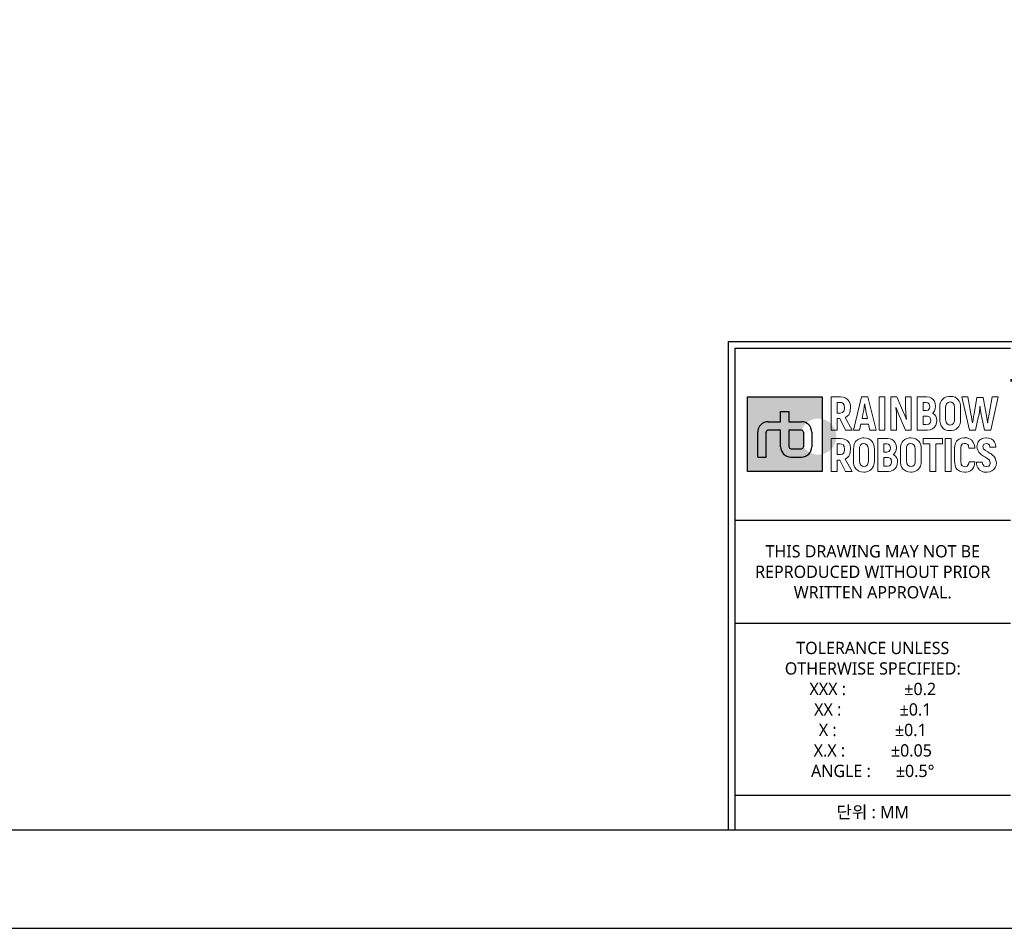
# Model space of a CAD drawing. Header units: millimetres. Extents: x 0 to 4378, y 0 to 2376.
# Tile 559 of 656: x 3596 to 3696, y 0 to 92. Entities that reach past the tile are written whole.
import ezdxf
from ezdxf.enums import TextEntityAlignment as Align

# ---------------------------------------------------------------- set-up
doc = ezdxf.new("R2010")
doc.units = ezdxf.units.MM
doc.header["$LTSCALE"] = 0.2
doc.layers.add('05_Section Line', color=3, linetype='Continuous')
doc.layers.add('09_Table Line', color=2, linetype='Continuous')
doc.layers.add('14_Mark', color=7, linetype='Continuous', true_color=0xe03c31)
doc.styles.add('Rainbow-2.5 Style', font='malgunsl.ttf')

# ---------------------------------------------------------------- blocks, each defined once
blk = doc.blocks.new('A$C04cd0c3c1123')
at = {"layer": '14_Mark'}
h = blk.add_hatch(color=256, dxfattribs=at)
h.dxf.hatch_style = 1
h.paths.add_polyline_path([(306.26, 46.45), (313.85, 46.45), (313.85, 54.05), (306.26, 54.05)])
h.paths.add_polyline_path([(310.9, 48.98, -0.414214), (310.69, 48.77), (311.74, 48.77, 0.414214), (311.95, 48.98, 6.531068), (311.63, 50.03), (311.6, 49.14, -0.650975), (311.95, 48.98), (311.95, 50.46), (311.54, 50.52, -0.867845), (311.95, 50.46)])
h = blk.add_hatch(color=256, dxfattribs=at)
h.dxf.hatch_style = 1
h.paths.add_polyline_path([(311.95, 50.46, 0.414214), (311.74, 50.67), (310.48, 50.67), (310.48, 48.98, 0.414214), (310.69, 48.77), (311.74, 48.77, 0.414214), (311.95, 48.98)])
blk.add_lwpolyline([(0, 0), (420, 0), (420, 297), (0, 297)], close=True)
at = {"lineweight": 0}
for points in [[(315.71, 54.05), (314.78, 54.05), (314.78, 50.67), (315.37, 50.67), (315.37, 51.85), (315.64, 51.85)], [(316.61, 53.58), (316.48, 53.76), (316.4, 53.83), (316.21, 53.95), (315.98, 54.02), (315.71, 54.05)], [(318.5, 54.05), (317.86, 54.05), (317.04, 50.67), (317.65, 50.67), (317.79, 51.28), (318.58, 51.28)], [(318.58, 51.28), (318.71, 50.67), (319.33, 50.67), (318.5, 54.05)], [(321.43, 54.05), (320.84, 54.05), (320.84, 50.67), (321.42, 50.67), (321.42, 51.69), (321.42, 51.95), (321.41, 52.2), (321.4, 52.45), (321.38, 52.7), (321.35, 52.94), (321.37, 52.96)], [(322.4, 51.77), (322.38, 51.83), (322.28, 52.1), (322.22, 52.25), (322.13, 52.46), (321.43, 54.05)], [(322.33, 50.67), (322.92, 50.67), (322.92, 54.05)], [(322.92, 54.05), (322.33, 54.05), (322.33, 53.02), (322.34, 52.8), (322.35, 52.55), (322.36, 52.3), (322.39, 52.05), (322.42, 51.78), (322.4, 51.77)], [(324.5, 54.05), (323.52, 54.05), (323.52, 50.67), (324.53, 50.67), (324.58, 50.68), (324.84, 50.71), (325.06, 50.8), (325.25, 50.94), (325.28, 50.98), (325.41, 51.17)], [(325.28, 53.6), (325.15, 53.79), (324.98, 53.92), (324.76, 54.01), (324.5, 54.05)], [(326.87, 54.1), (326.72, 54.09), (326.48, 54.05), (326.26, 53.95), (326.09, 53.8), (325.99, 53.68), (325.89, 53.47), (325.82, 53.24), (325.81, 52.96), (325.81, 51.76), (325.81, 51.57), (325.87, 51.32), (325.95, 51.1)], [(327.78, 53.62), (327.65, 53.8), (327.56, 53.88), (327.36, 54.01), (327.13, 54.08), (326.87, 54.1)], [(328.68, 54.05), (328.07, 54.05), (328.82, 50.67)], [(329.13, 51.42), (329.11, 51.54), (329.08, 51.76), (329.04, 52.02), (328.98, 52.33), (328.68, 54.05)], [(330.36, 50.67), (330.99, 50.67), (331.74, 54.05)], [(331.74, 54.05), (331.13, 54.05), (330.83, 52.33), (330.79, 52.11), (330.74, 51.84), (330.71, 51.6), (330.68, 51.42), (330.66, 51.42)], [(315.7, 53.48), (315.81, 53.47), (315.99, 53.39), (316.1, 53.21), (316.14, 52.95), (316.13, 52.81), (316.06, 52.59), (315.92, 52.45), (315.7, 52.41), (315.37, 52.41)], [(315.37, 52.41), (315.37, 53.48), (315.7, 53.48)], [(316.56, 52.24), (316.66, 52.44), (316.72, 52.68), (316.75, 52.96), (316.74, 53.11), (316.69, 53.36), (316.61, 53.58)], [(317.91, 51.85), (318.04, 52.47), (318.06, 52.54), (318.09, 52.75), (318.13, 53.01), (318.17, 53.3), (318.19, 53.3)], [(318.19, 53.3), (318.21, 53.18), (318.25, 52.87), (318.3, 52.63), (318.32, 52.47), (318.46, 51.85), (317.91, 51.85)], [(324.41, 53.49), (324.6, 53.45), (324.75, 53.32), (324.79, 53.08), (324.76, 52.87), (324.64, 52.71), (324.43, 52.66), (324.11, 52.66)], [(324.11, 52.66), (324.11, 53.49), (324.41, 53.49)], [(325.28, 52.62), (325.36, 52.85), (325.39, 53.11), (325.39, 53.11), (325.36, 53.38), (325.28, 53.6)], [(325.95, 51.1), (326.09, 50.92), (326.17, 50.83), (326.37, 50.71), (326.6, 50.64), (326.87, 50.62), (327.01, 50.62), (327.26, 50.67), (327.47, 50.77), (327.65, 50.92), (327.74, 51.04), (327.84, 51.24), (327.91, 51.48), (327.93, 51.76), (327.93, 52.96), (327.92, 53.15), (327.87, 53.4), (327.78, 53.62)], [(326.87, 51.19), (326.72, 51.21), (326.55, 51.31), (326.45, 51.49), (326.41, 51.76), (326.41, 52.96), (326.43, 53.15), (326.51, 53.36), (326.65, 53.49), (326.87, 53.53)], [(326.87, 53.53), (327.01, 53.51), (327.18, 53.41), (327.28, 53.23), (327.32, 52.96), (327.32, 51.76), (327.3, 51.57), (327.22, 51.36), (327.08, 51.23), (326.87, 51.19)], [(328.82, 50.67), (329.45, 50.67), (329.73, 51.97), (329.75, 52.06), (329.8, 52.29), (329.84, 52.54), (329.87, 52.79), (329.9, 53.06), (329.92, 53.06)], [(330.22, 53.99), (329.59, 53.99), (329.3, 52.34), (329.25, 52.05), (329.2, 51.73), (329.16, 51.52), (329.15, 51.42), (329.13, 51.42)], [(329.92, 53.06), (329.93, 52.96), (329.95, 52.71), (329.99, 52.46), (330.03, 52.21), (330.08, 51.97), (330.36, 50.67)], [(330.66, 51.42), (330.65, 51.49), (330.62, 51.67), (330.58, 51.95), (330.52, 52.34), (330.22, 53.99)], [(316.21, 51.95), (316.22, 51.96), (316.41, 52.08), (316.56, 52.24)], [(321.37, 52.96), (321.38, 52.92), (321.44, 52.77), (321.54, 52.51), (321.68, 52.14), (322.33, 50.67)], [(324.44, 52.1), (324.58, 52.09), (324.79, 51.99), (324.85, 51.91), (324.91, 51.66), (324.91, 51.61), (324.84, 51.4), (324.69, 51.27), (324.44, 51.23), (324.11, 51.23)], [(324.11, 51.23), (324.11, 52.1), (324.44, 52.1)], [(325.41, 52.1), (325.29, 52.26), (325.08, 52.4), (325.14, 52.44), (325.28, 52.62)], [(325.41, 51.17), (325.49, 51.4), (325.52, 51.66), (325.49, 51.88), (325.41, 52.1)], [(315.64, 51.85), (316.24, 50.67), (316.9, 50.67), (316.21, 51.95)], [(315.71, 49.82), (314.78, 49.82), (314.78, 46.45), (315.37, 46.45), (315.37, 47.63), (315.64, 47.63)], [(315.7, 49.26), (315.81, 49.25), (315.99, 49.16), (316.1, 48.99), (316.14, 48.73), (316.13, 48.59), (316.06, 48.37), (315.92, 48.24), (315.7, 48.19), (315.37, 48.19)], [(315.37, 48.19), (315.37, 49.26), (315.7, 49.26)], [(316.61, 49.36), (316.48, 49.54), (316.4, 49.61), (316.21, 49.73), (315.98, 49.8), (315.71, 49.82)], [(316.56, 48.02), (316.66, 48.22), (316.72, 48.46), (316.75, 48.74), (316.74, 48.88), (316.69, 49.14), (316.61, 49.36)], [(318.1, 49.88), (317.96, 49.88), (317.71, 49.82), (317.5, 49.73), (317.32, 49.58), (317.22, 49.46), (317.12, 49.25), (317.06, 49.01), (317.04, 48.74), (317.04, 47.54), (317.05, 47.34), (317.09, 47.1), (317.19, 46.88)], [(317.19, 46.88), (317.32, 46.7), (317.41, 46.62), (317.6, 46.49), (317.83, 46.42), (318.1, 46.39), (318.24, 46.4), (318.49, 46.45), (318.7, 46.55), (318.88, 46.7), (318.97, 46.82), (319.08, 47.02), (319.13, 47.26), (319.16, 47.54), (319.16, 48.74), (319.15, 48.93), (319.1, 49.18), (319.01, 49.4)], [(318.1, 46.97), (317.95, 46.99), (317.78, 47.09), (317.68, 47.27), (317.65, 47.54), (317.65, 48.74), (317.66, 48.93), (317.74, 49.14), (317.89, 49.27), (318.1, 49.31)], [(319.01, 49.4), (318.88, 49.58), (318.79, 49.66), (318.59, 49.78), (318.36, 49.86), (318.1, 49.88)], [(318.1, 49.31), (318.24, 49.29), (318.41, 49.19), (318.51, 49.01), (318.55, 48.74), (318.55, 47.54), (318.53, 47.35), (318.45, 47.14), (318.31, 47.01), (318.1, 46.97)], [(320.51, 49.82), (319.52, 49.82), (319.52, 46.45), (320.59, 46.45), (320.84, 46.49), (321.06, 46.58), (321.25, 46.72), (321.28, 46.76), (321.41, 46.95)], [(320.42, 49.26), (320.6, 49.23), (320.75, 49.1), (320.8, 48.86), (320.77, 48.65), (320.65, 48.49), (320.43, 48.44), (320.11, 48.44)], [(320.11, 48.44), (320.11, 49.26), (320.42, 49.26)], [(321.29, 49.38), (321.15, 49.57), (320.98, 49.7), (320.77, 49.79), (320.51, 49.82)], [(321.28, 48.4), (321.37, 48.62), (321.4, 48.88), (321.4, 48.89), (321.37, 49.15), (321.29, 49.38)], [(322.87, 49.88), (322.73, 49.88), (322.48, 49.82), (322.27, 49.73), (322.09, 49.58), (322, 49.46), (321.89, 49.25), (321.83, 49.01), (321.81, 48.74), (321.81, 47.54), (321.82, 47.34), (321.87, 47.1), (321.96, 46.88)], [(321.96, 46.88), (322.09, 46.7), (322.18, 46.62), (322.38, 46.49), (322.61, 46.42), (322.87, 46.39), (323.01, 46.4), (323.26, 46.45), (323.47, 46.55), (323.65, 46.7), (323.75, 46.82), (323.85, 47.02), (323.91, 47.26), (323.93, 47.54), (323.93, 48.74), (323.92, 48.93), (323.87, 49.18), (323.78, 49.4)], [(322.87, 46.97), (322.72, 46.99), (322.56, 47.09), (322.45, 47.27), (322.42, 47.54), (322.42, 48.74), (322.43, 48.93), (322.51, 49.14), (322.66, 49.27), (322.87, 49.31)], [(323.78, 49.4), (323.65, 49.58), (323.56, 49.66), (323.37, 49.78), (323.14, 49.86), (322.87, 49.88)], [(322.87, 49.31), (323.02, 49.29), (323.19, 49.19), (323.29, 49.01), (323.32, 48.74), (323.32, 47.54), (323.31, 47.35), (323.23, 47.14), (323.08, 47.01), (322.87, 46.97)], [(327.41, 49.33), (327.35, 49.09), (327.32, 48.81), (327.32, 47.47), (327.33, 47.33), (327.37, 47.07), (327.46, 46.85), (327.59, 46.67), (327.65, 46.62), (327.84, 46.5), (328.07, 46.42), (328.33, 46.39), (328.45, 46.4), (328.7, 46.44), (328.92, 46.53), (329.1, 46.67), (329.17, 46.75), (329.28, 46.95)], [(328.33, 49.89), (328.24, 49.89), (327.99, 49.85), (327.77, 49.75), (327.59, 49.61), (327.52, 49.53), (327.41, 49.33)], [(328.33, 46.97), (328.28, 46.97), (328.09, 47.04), (327.97, 47.2), (327.94, 47.47), (327.94, 48.88), (327.99, 49.12), (328.12, 49.27), (328.33, 49.32)], [(328.33, 49.32), (328.45, 49.31), (328.66, 49.2), (328.73, 49.09), (328.78, 48.82), (329.37, 48.82), (329.36, 48.97), (329.31, 49.22), (329.22, 49.44), (329.08, 49.62), (329.03, 49.67), (328.83, 49.79), (328.6, 49.87), (328.33, 49.89)], [(330.55, 49.89), (330.52, 49.89), (330.26, 49.86), (330.04, 49.78), (329.85, 49.65), (329.72, 49.48), (329.63, 49.27), (329.59, 49.01), (329.61, 48.81), (329.7, 48.58), (329.78, 48.44), (329.95, 48.27), (330.06, 48.17), (330.27, 48.03), (330.39, 47.95), (330.6, 47.82), (330.67, 47.77), (330.85, 47.6), (330.87, 47.57), (330.95, 47.34), (330.95, 47.28), (330.85, 47.07), (330.79, 47.02), (330.55, 46.96)], [(331.45, 46.86), (331.54, 47.08), (331.57, 47.33), (331.56, 47.49), (331.49, 47.73), (331.44, 47.83), (331.3, 48.03), (331.22, 48.09), (331.03, 48.25), (330.95, 48.3), (330.74, 48.43), (330.68, 48.46), (330.47, 48.6), (330.45, 48.61), (330.27, 48.78), (330.19, 49), (330.2, 49.02), (330.29, 49.23), (330.31, 49.25), (330.55, 49.32)], [(331.39, 49.45), (331.26, 49.63), (331.23, 49.66), (331.04, 49.79), (330.81, 49.86), (330.55, 49.89)], [(330.55, 49.32), (330.71, 49.29), (330.86, 49.16), (330.91, 48.92), (331.52, 48.92), (331.52, 48.97), (331.48, 49.23), (331.39, 49.45)], [(321.41, 47.88), (321.29, 48.04), (321.09, 48.18), (321.14, 48.22), (321.28, 48.4)], [(315.64, 47.63), (316.24, 46.45), (316.9, 46.45), (316.21, 47.73)], [(316.21, 47.73), (316.22, 47.74), (316.41, 47.86), (316.56, 48.02)], [(320.44, 47.88), (320.59, 47.87), (320.79, 47.77), (320.86, 47.69), (320.91, 47.44), (320.91, 47.38), (320.85, 47.18), (320.69, 47.05), (320.45, 47.01), (320.11, 47.01)], [(320.11, 47.01), (320.11, 47.88), (320.44, 47.88)], [(321.41, 46.95), (321.49, 47.18), (321.52, 47.44), (321.5, 47.66), (321.41, 47.88)], [(329.39, 47.45), (328.79, 47.45), (328.77, 47.29), (328.66, 47.09), (328.58, 47.02), (328.33, 46.97)], [(329.28, 46.95), (329.35, 47.18), (329.39, 47.45)], [(330.13, 47.41), (329.53, 47.41), (329.53, 47.31), (329.57, 47.05), (329.67, 46.84), (329.81, 46.66), (329.85, 46.61), (330.05, 46.49), (330.28, 46.41), (330.55, 46.39), (330.63, 46.39), (330.89, 46.43), (331.11, 46.52), (331.29, 46.66), (331.31, 46.67), (331.45, 46.86)], [(330.55, 46.96), (330.53, 46.96), (330.31, 47.02), (330.18, 47.16), (330.13, 47.41)]]:
    blk.add_lwpolyline(points, dxfattribs=at)
for points in [[(319.65, 54.05), (320.24, 54.05), (320.24, 50.67), (319.65, 50.67), (319.65, 54.05)], [(326.09, 49.82), (324.13, 49.82), (324.13, 49.26), (324.8, 49.26), (324.8, 46.45), (325.41, 46.45), (325.41, 49.26), (326.09, 49.26)], [(326.37, 49.82), (326.96, 49.82), (326.96, 46.45), (326.37, 46.45), (326.37, 49.82)]]:
    blk.add_lwpolyline(points, close=True, dxfattribs=at)
at = {"layer": '05_Section Line', "linetype": 'Continuous'}
for q in [(410, 59.7), (304.3, 10)]:
    blk.add_line((304.3, 59.7), q, dxfattribs=at)
blk.add_lwpolyline([(410, 10), (410, 287), (10, 287), (10, 10)], close=True, dxfattribs=at)
at = {"layer": '09_Table Line'}
for p, q in [((305, 41.5), (305, 59)), ((305, 59), (333, 59)), ((305, 41.5), (333, 41.5)), ((305, 31), (305, 41.5)), ((333, 31), (305, 31)), ((305, 23.42), (305, 31)), ((305, 10), (305, 23.42)), ((333, 13.5), (305, 13.5)), ((305, 10), (333, 10))]:
    blk.add_line(p, q, dxfattribs=at)
at = {"layer": '14_Mark'}
for p, q in [((309.63, 51.52), (309.63, 52.57)), ((309.63, 52.57), (310.48, 52.57)), ((310.48, 52.57), (310.48, 51.52)), ((308.36, 51.52), (309.63, 51.52)), ((310.48, 51.52), (311.75, 51.52)), ((307.31, 47.93), (307.31, 50.47)), ((308.16, 47.93), (308.16, 50.46)), ((309.63, 50.67), (308.37, 50.67)), ((309.63, 48.98), (309.63, 50.67)), ((311.74, 50.67), (310.48, 50.67)), ((310.48, 50.67), (310.48, 48.98)), ((311.95, 50.46), (311.95, 48.98)), ((312.8, 50.47), (312.8, 48.98)), ((310.69, 48.77), (311.74, 48.77)), ((307.31, 47.93), (308.16, 47.93)), ((310.68, 47.93), (311.75, 47.93))]:
    blk.add_line(p, q, dxfattribs=at)
blk.add_lwpolyline([(306.26, 54.05), (313.85, 54.05), (313.85, 46.45), (306.26, 46.45)], close=True, dxfattribs=at)
for centre, radius, start, end in [((308.36, 50.47), 1.05, 90, 180), ((311.75, 50.47), 1.05, 0, 90), ((308.37, 50.46), 0.21, 90, 180), ((311.74, 50.46), 0.21, 0, 90), ((310.68, 48.98), 1.05, 180, 270), ((310.69, 48.98), 0.21, 180, 270), ((311.74, 48.98), 0.21, 270, 0), ((311.75, 48.98), 1.05, 270, 0)]:
    blk.add_arc(centre, radius, start, end, dxfattribs=at)
at = {"color": 2, "linetype": 'Continuous', "char_height": 1.25, "width": 28, "attachment_point": 5, "style": 'Rainbow-2.5 Style'}
for s, insert in [('{\\C256;THIS DRAWING MAY NOT BE \\PREPRODUCED WITHOUT PRIOR \\PWRITTEN APPROVAL.}', (319, 36.25)), ('{\\C256;TOLERANCE UNLESS \\POTHERWISE SPECIFIED:\\PXXX :              %%P0.2\\PXX :              %%P0.1  \\PX :              %%P0.1\\PX.X :           %%P0.05\\PANGLE :      %%P0.5%%D}', (319, 22.25)), ('{\\C256;단위 : MM}', (319, 11.75))]:
    blk.add_mtext(s, dxfattribs=dict(at, insert=insert))
at = {"linetype": 'Continuous', "style": 'Rainbow-2.5 Style'}
for tag, p in [('PART_NAME', (371.5, 54.62)), ('DRAWING_NO', (364.5, 45.87)), ('REV', (401.25, 45.87)), ('제도', (383.75, 37.06)), ('DATE_1', (401.25, 37.06)), ('SCALE', (340, 34.5)), ('MATERIAL', (361, 34.5)), ('검도', (383.75, 30.06)), ('DATE_2', (401.25, 30.06)), ('승인', (383.75, 23.06)), ('DATE_3', (401.25, 23.06)), ('REFERENCE', (361, 20.5)), ('PAGE', (383.75, 16.12))]:
    blk.add_attdef(tag, text='', height=2.5, dxfattribs=at).set_placement(p, align=Align.MIDDLE_CENTER)

msp = doc.modelspace()

# ---------------------------------------------------------------- block references
ref = msp.add_blockref('A$C04cd0c3c1123', (3364, 0))
ref.add_attrib('PART_NAME', 'Tool flange set up_RB3-1200E/RB5-850E(E-Version)', dxfattribs={"linetype": 'Continuous', "height": 2.5, "style": 'Rainbow-2.5 Style'}).set_placement((3735.5, 54.625), align=Align.MIDDLE_CENTER)

doc.saveas('drawing.dxf')
